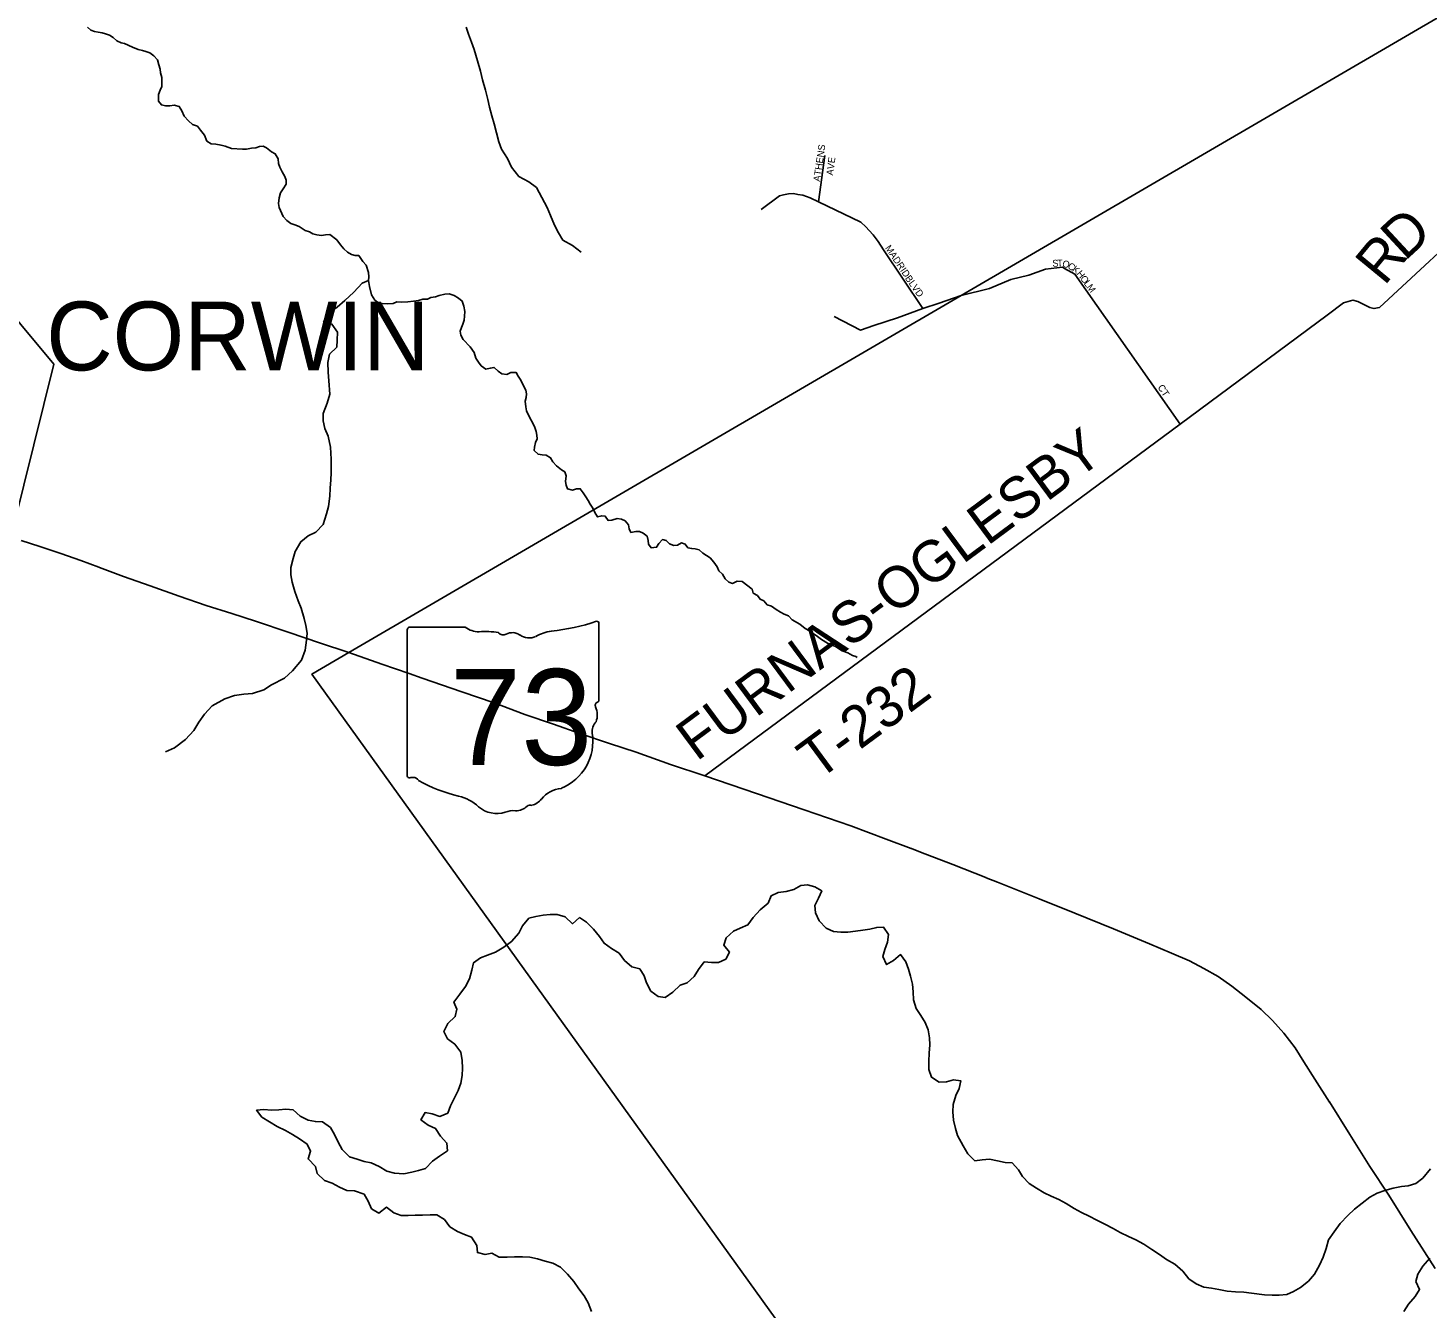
# Model space of a CAD drawing. Extents: x 1310247 to 1664935, y 284496 to 704931.
# Drawn here: x 1528475 to 1538644, y 552020 to 561319 of the extents above; entities that cross this region are included whole.
import ezdxf

# ---------------------------------------------------------------- set-up
doc = ezdxf.new("R2010")
doc.units = 0
for name, color, linetype in [('GM_P_State_Location', 7, 'Continuous'), ('GM_X_Adjacent_County', 7, 'Continuous'), ('GM_X_Airport_Class_2', 7, 'Continuous'), ('GM_X_City_Street_Text', 7, 'Continuous'), ('GM_X_County_Subdivision_Text', 7, 'Continuous'), ('GM_X_Interchange_Ramps', 7, 'Continuous'), ('GM_X_Interstate_Shield', 7, 'Continuous'), ('GM_X_Major_Lake_Text', 7, 'Continuous'), ('GM_X_Minor_River_Text', 7, 'Continuous'), ('GM_X_State_Location', 7, 'Continuous'), ('GM_X_Township_Subdivision', 7, 'Continuous'), ('GM_X_Unincorporated_Location', 7, 'Continuous')]:
    doc.layers.add(name, color=color, linetype=linetype)

msp = doc.modelspace()

# ---------------------------------------------------------------- linework, layer by layer
at = {"layer": 'GM_X_Adjacent_County'}
for points in [[(1534144, 551611), (1530537, 556626), (1530805, 556782), (1535253, 559377), (1540628, 562512)], [(1540628, 562512), (1535253, 559377), (1530805, 556782), (1530537, 556626), (1534144, 551611)]]:
    msp.add_lwpolyline(points, dxfattribs=at)
at = {"layer": 'GM_X_Airport_Class_2'}
for p, q in [((1532622, 556439), (1532622, 556992)), ((1531230, 556948), (1531230, 555891)), ((1531651, 556966), (1531244, 556966)), ((1532622, 556439), (1532622, 556439))]:
    msp.add_line(p, q, dxfattribs=at)
for centre, radius, start, end in [((1532126, 558406), 1476, 275.8445, 288.9065), ((1532607, 556994), 15.5, 351.8621, 97.738), ((1531246, 556950), 16.1, 98.1301, 188.1301), ((1531748, 557089), 156, 231.6195, 271.1119), ((1531800, 556373), 562, 80.4867, 94.9883), ((1531928, 556955), 45.1, 219.7921, 297.1024), ((1531994, 556833), 93.8, 54.4667, 119.1411), ((1532115, 557001), 113, 233.8562, 294.8282), ((1532315, 556643), 297, 97.3462, 120.7689), ((1532619, 556399), 24, 107.944, 210.337), ((1532466, 556329), 144, 340.033, 23.6496), ((1532606, 556437), 16.6, 289.6038, 7.7341), ((1532678, 556208), 105, 136.8065, 186.9296), ((1532209, 556138), 369, 292.3089, 8.9858), ((1531246, 555889), 16.3, 171.9584, 258.3066), ((1531248, 555997), 124, 267.339, 280.6039), ((1531274, 555830), 44.8, 29.7484, 93.2717), ((1531839, 556779), 1066, 240.4129, 257.1985), ((1532365, 555594), 202, 94.4031, 142.5768), ((1531521, 555416), 334, 47.1842, 75.836), ((1532020, 555746), 113, 268.777, 315.5493), ((1532122, 555643), 31.8, 65.7517, 132.6484), ((1532108, 555789), 119, 282.8732, 323.2771), ((1531882, 555825), 212, 230.7004, 286.2918), ((1532004, 555460), 174, 85.6951, 111.2099)]:
    msp.add_arc(centre, radius, start, end, dxfattribs=at)
at = {"layer": 'GM_X_City_Street_Text'}
for points in [[(1535856, 552858), (1535801, 552891), (1535747, 552924), (1535700, 552975), (1535671, 553025), (1535623, 553076), (1535573, 553077), (1535517, 553090), (1535459, 553101), (1535405, 553096), (1535353, 553089), (1535302, 553140), (1535267, 553198), (1535226, 553273), (1535211, 553324), (1535198, 553384), (1535193, 553446), (1535195, 553500), (1535215, 553564), (1535240, 553616), (1535252, 553670), (1535198, 553679), (1535148, 553664), (1535094, 553662), (1535038, 553697), (1535019, 553754), (1535018, 553814), (1535021, 553872), (1535026, 553932), (1535023, 553984), (1535014, 554041), (1534991, 554095), (1534960, 554146), (1534927, 554197), (1534906, 554259), (1534905, 554317), (1534899, 554372), (1534886, 554430), (1534871, 554482), (1534852, 554535), (1534813, 554588), (1534762, 554546), (1534711, 554515), (1534684, 554574), (1534699, 554626), (1534718, 554677), (1534725, 554733), (1534690, 554786), (1534640, 554785), (1534589, 554772), (1534539, 554765), (1534485, 554757), (1534431, 554752), (1534379, 554751), (1534327, 554756), (1534273, 554779), (1534222, 554834), (1534195, 554891), (1534191, 554945), (1534216, 554999), (1534241, 555050), (1534190, 555079), (1534138, 555094), (1534088, 555091), (1534037, 555060), (1533983, 555047), (1533924, 555038), (1533874, 555016), (1533851, 554961), (1533794, 554913), (1533743, 554858), (1533704, 554803), (1533649, 554779), (1533599, 554758), (1533546, 554709), (1533529, 554657), (1533570, 554606), (1533543, 554555), (1533491, 554531), (1533441, 554530), (1533387, 554535), (1533346, 554480), (1533315, 554428), (1533264, 554383), (1533213, 554366), (1533158, 554314), (1533104, 554277), (1533052, 554284), (1532998, 554323), (1532967, 554382), (1532950, 554434), (1532919, 554485), (1532861, 554498), (1532809, 554545), (1532770, 554598), (1532713, 554631), (1532659, 554670), (1532626, 554720), (1532583, 554773), (1532533, 554824), (1532482, 554857)], [(1532482, 554857), (1532431, 554812), (1532378, 554863), (1532318, 554880), (1532268, 554879), (1532218, 554874), (1532163, 554864), (1532113, 554853), (1532068, 554798), (1532041, 554744), (1531988, 554683), (1531931, 554642), (1531870, 554605), (1531812, 554584), (1531761, 554564), (1531711, 554529), (1531700, 554475), (1531683, 554411), (1531654, 554356), (1531611, 554300), (1531567, 554243), (1531591, 554192), (1531578, 554138), (1531525, 554087), (1531496, 554029), (1531521, 553977), (1531576, 553936), (1531619, 553879), (1531628, 553819), (1531632, 553764), (1531629, 553710), (1531618, 553654), (1531599, 553601), (1531574, 553547), (1531543, 553489), (1531524, 553437), (1531467, 553412), (1531411, 553431), (1531359, 553440), (1531329, 553388), (1531382, 553349), (1531436, 553325), (1531471, 553270), (1531518, 553219), (1531521, 553163), (1531464, 553124), (1531412, 553088), (1531363, 553035), (1531312, 553020), (1531262, 553007), (1531204, 552994), (1531136, 553001), (1531082, 553014), (1531026, 553049), (1530968, 553074), (1530916, 553085), (1530865, 553101), (1530811, 553118), (1530758, 553173), (1530728, 553226), (1530701, 553281), (1530672, 553333), (1530615, 553374), (1530563, 553375), (1530509, 553386), (1530451, 553415), (1530400, 553460), (1530348, 553465), (1530297, 553460), (1530243, 553457), (1530187, 553462), (1530135, 553457), (1530174, 553406), (1530230, 553373), (1530285, 553338), (1530345, 553311), (1530397, 553282), (1530448, 553249), (1530502, 553210), (1530527, 553159), (1530510, 553103), (1530563, 553048), (1530576, 552998), (1530629, 552947), (1530685, 552928), (1530737, 552899), (1530791, 552874), (1530847, 552871), (1530916, 552848), (1530946, 552797), (1530969, 552741), (1531024, 552710), (1531079, 552753), (1531133, 552712), (1531185, 552693), (1531237, 552692), (1531287, 552695), (1531341, 552696), (1531395, 552698), (1531445, 552697), (1531501, 552664)], [(1538662, 553031), (1538608, 552964), (1538556, 552925), (1538501, 552908), (1538451, 552902), (1538391, 552891), (1538330, 552874), (1538274, 552855), (1538221, 552826), (1538166, 552783), (1538111, 552738), (1538061, 552692), (1538006, 552635), (1537962, 552574), (1537921, 552516), (1537904, 552452), (1537883, 552391), (1537856, 552331), (1537821, 552267), (1537776, 552216), (1537719, 552169), (1537668, 552140), (1537618, 552118), (1537564, 552113), (1537512, 552114), (1537456, 552115), (1537362, 552129), (1537306, 552136), (1537247, 552139), (1537185, 552144), (1537125, 552155), (1537071, 552164), (1537017, 552172), (1536960, 552195), (1536908, 552232), (1536863, 552289), (1536806, 552338), (1536746, 552374), (1536693, 552410), (1536639, 552445), (1536580, 552485), (1536522, 552516), (1536470, 552539), (1536409, 552570), (1536357, 552599), (1536297, 552630), (1536240, 552659), (1536184, 552688), (1536128, 552715), (1536073, 552744), (1536017, 552779), (1535964, 552808), (1535908, 552833), (1535856, 552858)], [(1531501, 552664), (1531538, 552611), (1531594, 552576), (1531645, 552555), (1531697, 552534), (1531734, 552475), (1531739, 552423), (1531795, 552408), (1531845, 552419), (1531897, 552390), (1531955, 552391), (1532009, 552392), (1532066, 552392), (1532120, 552389), (1532176, 552378), (1532231, 552361), (1532287, 552346), (1532343, 552317), (1532394, 552266), (1532441, 552213), (1532475, 552160), (1532514, 552109), (1532543, 552059), (1532568, 551996)], [(1538468, 551996), (1538503, 552049), (1538550, 552103), (1538583, 552154), (1538556, 552213), (1538571, 552267), (1538606, 552324), (1538657, 552382)]]:
    msp.add_lwpolyline(points, dxfattribs=at)
at = {"layer": 'GM_X_County_Subdivision_Text'}
msp.add_lwpolyline([(1533391, 555887), (1536844, 558442), (1537913, 559233), (1538031, 559323), (1538099, 559342), (1538135, 559332), (1538221, 559288), (1538251, 559281), (1538291, 559289), (1539050, 559991), (1539103, 560031), (1539171, 560328), (1539206, 560396), (1539377, 560539), (1540846, 561849), (1540897, 561913), (1540896, 562041), (1540628, 562512), (1540618, 562529)], dxfattribs=at)
at = {"layer": 'GM_X_Interstate_Shield'}
for points in [[(1528425, 557596), (1528560, 557552), (1528713, 557502), (1528858, 557450), (1528989, 557402), (1528993, 557400)], [(1528993, 557400), (1528994, 557400), (1529169, 557335), (1529362, 557267), (1529574, 557191), (1529769, 557123), (1529956, 557066), (1530127, 557011), (1530371, 556927), (1530593, 556853), (1530805, 556782), (1531046, 556698), (1531243, 556630), (1531244, 556630)], [(1531244, 556630), (1531338, 556597), (1531626, 556497), (1531862, 556418), (1532085, 556333), (1532293, 556263), (1532484, 556194), (1532700, 556121), (1532893, 556058), (1533143, 555968), (1533391, 555887), (1533767, 555758), (1534112, 555640), (1534452, 555524), (1534708, 555427), (1534889, 555359)], [(1534889, 555359), (1534893, 555358), (1534958, 555333), (1535194, 555243), (1535432, 555147)], [(1535432, 555147), (1535434, 555146), (1535517, 555113), (1535820, 554994), (1536080, 554889), (1536360, 554776), (1536621, 554665), (1536780, 554598), (1536912, 554542), (1537017, 554487), (1537120, 554428), (1537220, 554359), (1537322, 554278), (1537432, 554190), (1537516, 554108), (1537597, 554017), (1537679, 553911), (1537742, 553809), (1537823, 553684), (1537928, 553517), (1537928, 553519), (1538076, 553280), (1538222, 553049), (1538360, 552841), (1538520, 552583), (1538696, 552308)]]:
    msp.add_lwpolyline(points, dxfattribs=at)
at = {"layer": 'GM_X_Major_Lake_Text'}
msp.add_lwpolyline([(1526705, 561225), (1528662, 558877), (1528372, 557704)], dxfattribs=at)
at = {"layer": 'GM_X_Minor_River_Text'}
for points in [[(1528906, 561326), (1528932, 561304), (1528959, 561294), (1528985, 561288), (1529013, 561284), (1529039, 561278), (1529067, 561268), (1529093, 561250), (1529121, 561226), (1529151, 561212), (1529177, 561208), (1529233, 561180), (1529276, 561162), (1529306, 561156), (1529332, 561148), (1529360, 561138), (1529390, 561117), (1529416, 561089), (1529426, 561051), (1529434, 561021), (1529438, 560993), (1529446, 560961), (1529448, 560935), (1529446, 560895), (1529434, 560867), (1529424, 560837), (1529424, 560787), (1529444, 560761), (1529474, 560753), (1529506, 560755), (1529536, 560759), (1529574, 560749), (1529592, 560717), (1529609, 560680), (1529641, 560646), (1529671, 560618), (1529705, 560606), (1529727, 560576), (1529757, 560540), (1529773, 560498), (1529805, 560478), (1529839, 560476), (1529877, 560468), (1529907, 560462), (1529952, 560444), (1530032, 560440), (1530062, 560438), (1530098, 560446), (1530130, 560450), (1530156, 560458), (1530182, 560460), (1530208, 560450)], [(1531658, 561325), (1531675, 561275), (1531696, 561216), (1531715, 561162), (1531741, 561081), (1531762, 561006), (1531777, 560944), (1531797, 560867), (1531816, 560801), (1531828, 560744), (1531843, 560682), (1531862, 560623), (1531879, 560557), (1531895, 560492), (1531914, 560440), (1531957, 560371), (1531988, 560308), (1532040, 560241), (1532114, 560201), (1532169, 560160), (1532207, 560087), (1532246, 560016), (1532271, 559957), (1532299, 559886), (1532328, 559832), (1532359, 559779), (1532429, 559739), (1532494, 559690)], [(1530208, 560450), (1530244, 560420), (1530271, 560406), (1530291, 560368), (1530295, 560334), (1530305, 560308), (1530321, 560275), (1530341, 560241), (1530351, 560213), (1530351, 560185), (1530329, 560151), (1530309, 560121), (1530299, 560085), (1530295, 560045), (1530299, 560015), (1530329, 559951), (1530355, 559921), (1530385, 559899), (1530413, 559889), (1530445, 559877), (1530487, 559848), (1530519, 559838), (1530545, 559824), (1530573, 559816), (1530608, 559812), (1530636, 559818), (1530668, 559820), (1530718, 559780), (1530746, 559744), (1530768, 559714), (1530796, 559690), (1530824, 559674), (1530852, 559666), (1530878, 559666), (1530908, 559624), (1530931, 559596), (1530949, 559544), (1530951, 559512), (1530949, 559486), (1530955, 559442), (1530971, 559381), (1530995, 559343), (1531021, 559323), (1531047, 559317), (1531083, 559315), (1531127, 559317), (1531153, 559329), (1531185, 559327), (1531233, 559331), (1531274, 559335), (1531312, 559339), (1531342, 559349), (1531376, 559349), (1531402, 559361), (1531436, 559367), (1531462, 559377), (1531502, 559385), (1531534, 559389), (1531570, 559377), (1531603, 559357), (1531629, 559335), (1531641, 559299), (1531649, 559259), (1531645, 559227), (1531643, 559197), (1531633, 559169), (1531623, 559143), (1531615, 559117), (1531619, 559089), (1531637, 559057), (1531687, 559004), (1531715, 558962), (1531729, 558922), (1531747, 558892), (1531767, 558866), (1531801, 558842), (1531833, 558848), (1531861, 558854), (1531891, 558826), (1531917, 558808), (1531954, 558802), (1531982, 558816), (1532022, 558816), (1532036, 558790), (1532054, 558760), (1532072, 558724), (1532092, 558688), (1532096, 558662), (1532094, 558634), (1532086, 558608), (1532090, 558567), (1532096, 558539), (1532122, 558483), (1532140, 558453), (1532156, 558417), (1532166, 558389), (1532170, 558361), (1532174, 558335), (1532162, 558307), (1532154, 558275), (1532152, 558249)], [(1530949, 559486), (1530902, 559466), (1530841, 559401), (1530777, 559340), (1530720, 559292), (1530667, 559253), (1530622, 559185), (1530683, 559168), (1530724, 559109), (1530721, 559051), (1530718, 559001), (1530665, 558950), (1530654, 558890), (1530656, 558820), (1530661, 558755), (1530667, 558659), (1530648, 558595), (1530620, 558520), (1530619, 558466), (1530632, 558409), (1530655, 558355), (1530673, 558274), (1530677, 558188), (1530678, 558137), (1530677, 558087), (1530674, 558037), (1530669, 557977), (1530667, 557919), (1530658, 557843), (1530643, 557789), (1530619, 557712), (1530566, 557657), (1530511, 557630), (1530456, 557587), (1530415, 557517), (1530400, 557466), (1530384, 557400), (1530385, 557346), (1530394, 557293), (1530413, 557225), (1530437, 557158), (1530458, 557105), (1530481, 557029), (1530492, 556978), (1530502, 556924), (1530499, 556872), (1530488, 556800), (1530462, 556726), (1530395, 556650), (1530337, 556597), (1530244, 556548), (1530189, 556512), (1530105, 556485), (1530042, 556480), (1529974, 556470), (1529905, 556447), (1529812, 556395), (1529757, 556334), (1529717, 556277), (1529680, 556215), (1529619, 556150), (1529539, 556090), (1529473, 556061)], [(1532152, 558249), (1532180, 558223), (1532210, 558219), (1532238, 558217), (1532271, 558197), (1532287, 558167), (1532313, 558138), (1532349, 558110), (1532375, 558094), (1532383, 558066), (1532379, 558024), (1532385, 557998), (1532393, 557972), (1532431, 557962), (1532459, 557972), (1532487, 557972), (1532507, 557942), (1532527, 557914), (1532543, 557886), (1532559, 557860), (1532579, 557830), (1532593, 557800), (1532612, 557768), (1532642, 557776), (1532668, 557772), (1532688, 557742), (1532716, 557744), (1532754, 557756), (1532786, 557752), (1532812, 557738), (1532836, 557711), (1532842, 557681), (1532854, 557655), (1532890, 557661), (1532916, 557661), (1532943, 557649), (1532973, 557627), (1532979, 557597), (1532981, 557569), (1533001, 557543), (1533041, 557547), (1533057, 557575), (1533085, 557603), (1533111, 557597), (1533135, 557571), (1533167, 557559), (1533193, 557563), (1533221, 557579), (1533249, 557569), (1533268, 557543), (1533296, 557537), (1533322, 557535), (1533350, 557529), (1533378, 557505), (1533430, 557471), (1533456, 557439), (1533480, 557405), (1533494, 557377), (1533520, 557351), (1533540, 557317), (1533566, 557294), (1533592, 557284), (1533627, 557300), (1533663, 557298), (1533735, 557242), (1533743, 557214), (1533775, 557196), (1533793, 557170), (1533819, 557158), (1533845, 557128), (1533875, 557118), (1533909, 557094), (1533940, 557076), (1533968, 557062), (1533998, 557048), (1534026, 557020), (1534082, 556988), (1534120, 556958), (1534148, 556942), (1534174, 556922), (1534200, 556906), (1534240, 556876), (1534283, 556851), (1534341, 556825), (1534389, 556795), (1534429, 556779), (1534463, 556761), (1534489, 556753), (1534499, 556747)]]:
    msp.add_lwpolyline(points, dxfattribs=at)
at = {"layer": 'GM_X_State_Location'}
for points in [[(1534217, 560057), (1534264, 560392)], [(1534975, 559281), (1534689, 559707), (1534651, 559769), (1534615, 559818), (1534586, 559849), (1534561, 559874), (1534525, 559909), (1534217, 560057), (1534156, 560086), (1534104, 560104), (1534068, 560109), (1534035, 560116), (1533999, 560114), (1533963, 560108), (1533934, 560101), (1533801, 560000)], [(1536004, 559573), (1535989, 559581), (1535867, 559568), (1535745, 559524), (1535615, 559492), (1535458, 559426), (1535253, 559377), (1535093, 559321), (1534975, 559281), (1534792, 559213), (1534620, 559159), (1534522, 559125), (1534332, 559223)], [(1536844, 558442), (1536080, 559531), (1536004, 559573)]]:
    msp.add_lwpolyline(points, dxfattribs=at)

# ---------------------------------------------------------------- texts
at = {"layer": 'GM_P_State_Location'}
for s, rotation, p in [('ATHENS', 81.7247, (1534228, 560201)), ('AVE', 82.1508, (1534322, 560246)), ('MADRID', 303.9797, (1534698, 559721)), ('S', 3.0343, (1535917, 559584)), ('T', 2.5418, (1535952, 559586)), ('O', 341.9797, (1535983, 559588)), ('C', 329.9027, (1536022, 559576)), ('K', 323.8296, (1536055, 559557)), ('H', 309.0864, (1536088, 559533)), ('BLVD', 305.3632, (1534843, 559501)), ('O', 306.389, (1536115, 559499)), ('L', 306.3855, (1536141, 559464)), ('M', 306.3852, (1536162, 559436)), ('CT', 303.6968, (1536678, 558709))]:
    msp.add_text(s, height=50, rotation=rotation, dxfattribs=at).set_placement(p)
at = {"layer": 'GM_X_Airport_Class_2'}
msp.add_text('73', height=696.1, dxfattribs=at).set_placement((1531539, 555966))
at = {"layer": 'GM_X_Interchange_Ramps'}
msp.add_text('CORWIN', height=500, rotation=0, dxfattribs=at).set_placement((1528607, 558832))
at = {"layer": 'GM_X_Township_Subdivision'}
for s, rotation, p in [('D', 42.7687, (1538476, 559622)), ('R', 50.5697, (1538327, 559440)), ('FURNAS-OGLESBY', 36.545, (1533331, 555987)), ('T-232', 36.421, (1534212, 555847))]:
    msp.add_text(s, height=300, rotation=rotation, dxfattribs=at).set_placement(p)
at = {"layer": 'GM_X_Unincorporated_Location'}
msp.add_text('73', height=1, rotation=0, dxfattribs=at).set_placement((1531659, 556276))
for s in ['s', 'r']:
    msp.add_text(s, height=1, dxfattribs=at).set_placement((1531910, 556349))

doc.saveas('drawing.dxf')
